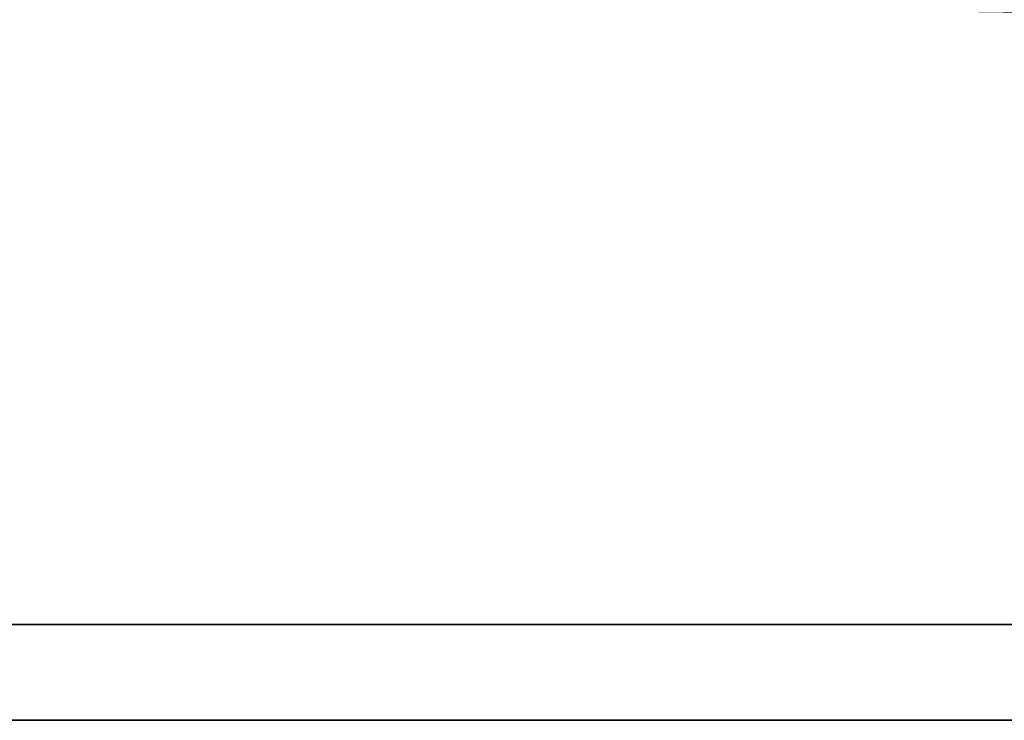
# Model space of a CAD drawing. Header units: millimetres. Extents: x -603 to 3703, y -115 to 193.
# Tile 253 of 656: x 1024 to 1045, y -49 to -34. Entities that reach past the tile are written whole.
import ezdxf

# ---------------------------------------------------------------- set-up
doc = ezdxf.new("R2010")
doc.units = ezdxf.units.MM
doc.layers.add('152', color=7, linetype='Continuous', true_color=0xffffff)

# ---------------------------------------------------------------- blocks, each defined once
blk = doc.blocks.new('UG_SURFACE_071')
at = {"layer": '152', "color": 43, "linetype": 'Continuous', "lineweight": 35}
for points in [[(1984, -47), (1016, -47), (1016, -34), (1029, -34)], [(1016, -34, 2030), (1016, -49, 2030), (1984, -49, 2030), (1984, -34, 2030)], [(1984, -47), (1029, -34), (1971, -34)], [(1016, -49, 2), (1016, -47), (1984, -47), (1984, -49, 2)], [(1016, -49, 2030), (1068, -49, 1186.5), (1094, -49, 1190)], [(1016, -49, 2), (1094, -49, 948), (1068, -49, 951.5)], [(1068, -49, 951.5), (1068, -49, 1186.5), (1016, -49, 2030), (1016, -49, 2)], [(1094, -49, 1190), (1120, -49, 1186.5), (1984, -49, 2030), (1016, -49, 2030)], [(1120, -49, 951.5), (1094, -49, 948), (1016, -49, 2), (1984, -49, 2)]]:
    blk.add_3dface(points, dxfattribs=at)

msp = doc.modelspace()

# ---------------------------------------------------------------- linework, layer by layer
at = {"layer": '152', "color": 252, "linetype": 'Continuous', "lineweight": 35, "true_color": 0x939598}
for p, q in [((1016, -47), (1984, -47)), ((1984, -49, 2), (1016, -49, 2)), ((1016, -49, 2030), (1984, -49, 2030))]:
    msp.add_line(p, q, dxfattribs=at)

# ---------------------------------------------------------------- block references
msp.add_blockref('UG_SURFACE_071', (0, 0), dxfattribs=at)

doc.saveas('drawing.dxf')
